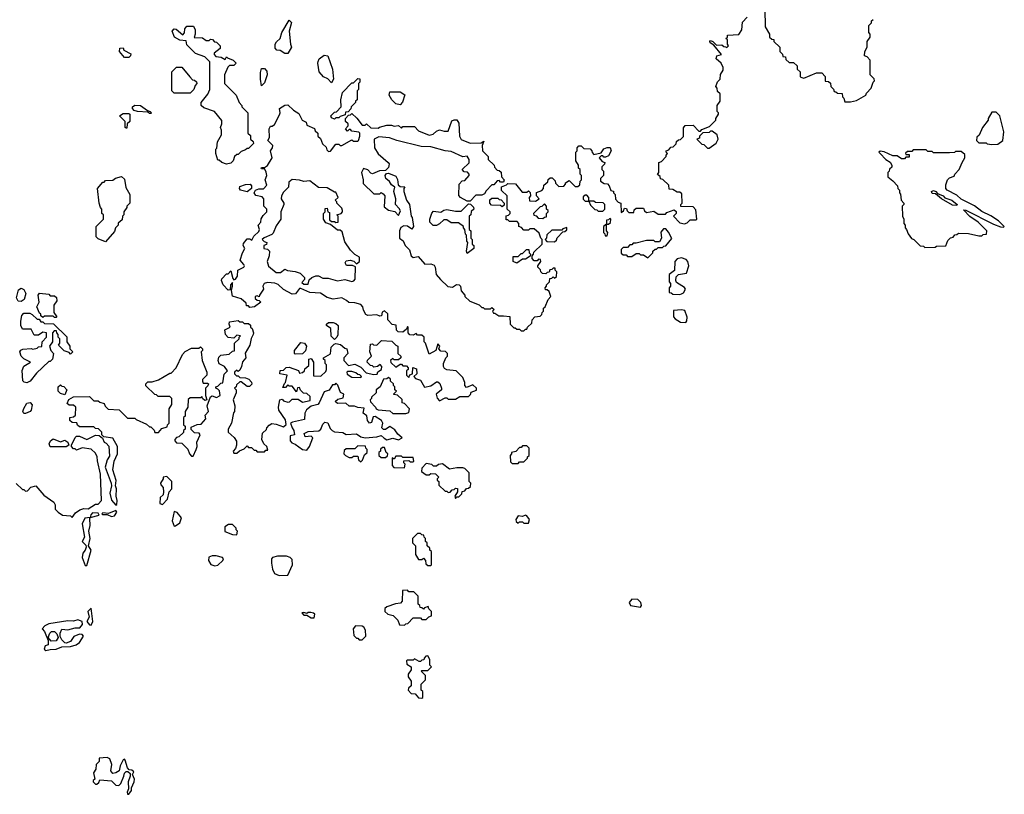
# Model space of a CAD drawing. Extents: x 2386423 to 2568864, y 578392 to 761999.
# Tile 417 of 454: x 2492456 to 2499210, y 730590 to 735904. Entities that reach past the tile are written whole.
import ezdxf

# ---------------------------------------------------------------- set-up
doc = ezdxf.new("R2010")
doc.units = 0

msp = doc.modelspace()

# ---------------------------------------------------------------- linework, layer by layer
at = {"layer": '0CON05XD'}
for points in [[(2497567.5, 735975), (2497570, 735855), (2497600, 735805), (2497600, 735785), (2497615, 735770), (2497628.3, 735768.3), (2497630, 735755), (2497670, 735715), (2497670, 735685), (2497688.3, 735668.3), (2497691.7, 735651.7), (2497708.3, 735648.3), (2497711.7, 735631.7), (2497735, 735610), (2497765, 735610), (2497788.3, 735588.3), (2497790, 735565), (2497810, 735545), (2497810, 735515), (2497815, 735510), (2497835, 735502.5), (2497920.7, 735539.3), (2497958.3, 735538.3), (2497980, 735515), (2497981.7, 735481.7), (2498005, 735480), (2498018.3, 735468.3), (2498020, 735445), (2498038.3, 735428.3), (2498041.7, 735411.7), (2498055, 735410), (2498065, 735400), (2498098.3, 735398.3), (2498100, 735375), (2498110, 735365), (2498115, 735340), (2498155, 735340), (2498195, 735350), (2498260, 735385), (2498265, 735400), (2498297, 735433), (2498310, 735475), (2498320, 735485), (2498318.3, 735498.3), (2498290, 735525), (2498290, 735625), (2498268.3, 735648.3), (2498250, 735655), (2498252.5, 735685), (2498270, 735715), (2498270, 735755), (2498290, 735785), (2498290, 735805), (2498280, 735815), (2498280, 735865), (2498298.3, 735881.7), (2498300, 735895), (2498310, 735905)], [(2494295, 735672.5), (2494275, 735672.5), (2494241.7, 735691.7), (2494220, 735695), (2494208.3, 735708.3), (2494207.5, 735735), (2494217, 735753), (2494242.5, 735775), (2494253.3, 735815), (2494305, 735900), (2494320, 735885), (2494303.3, 735825), (2494312.5, 735735), (2494320, 735715), (2494295, 735672.5)], [(2496461.7, 734961.7), (2496455, 734970), (2496445, 734970), (2496430, 734955), (2496451.7, 734931.7), (2496470, 734925), (2496468.3, 734911.7), (2496450, 734895), (2496450, 734875), (2496460, 734865), (2496460, 734835), (2496440, 734815), (2496440, 734795), (2496465, 734780), (2496488.3, 734778.3), (2496500, 734765), (2496511.7, 734731.7), (2496528.3, 734728.3), (2496530, 734715), (2496540, 734705), (2496541.7, 734671.7), (2496561.7, 734651.7), (2496580, 734645), (2496581.7, 734581.7), (2496598.3, 734591.7), (2496605, 734610), (2496618.3, 734608.3), (2496621.7, 734591.7), (2496635, 734580), (2496668.3, 734581.7), (2496671.7, 734598.3), (2496685, 734610), (2496735, 734610), (2496741.7, 734591.7), (2496755, 734580), (2496805, 734590), (2496835, 734570), (2496885, 734570), (2496895, 734580), (2496945, 734600), (2496958.3, 734588.3), (2496960, 734575), (2496940, 734555), (2496985, 734510), (2497015, 734502.5), (2497035, 734510), (2497055, 734530), (2497095, 734530), (2497100, 734535), (2497095, 734600), (2497075, 734620), (2496991.7, 734621.7), (2496990, 734635), (2497000, 734645), (2496998.3, 734708.3), (2496985, 734720), (2496965, 734720), (2496935, 734740), (2496911.7, 734741.7), (2496908.3, 734768.3), (2496868.3, 734808.3), (2496851.7, 734811.7), (2496848.3, 734828.3), (2496831.7, 734841.7), (2496840, 734855), (2496840, 734925), (2496858.3, 734931.7), (2496890, 734965), (2496890, 734975), (2496900, 734985), (2496890, 734995), (2496890, 735005), (2496908.3, 735011.7), (2496921.7, 735028.3), (2496938.3, 735031.7), (2496958.3, 735051.7), (2496961.7, 735068.3), (2496975, 735080), (2496988.3, 735081.7), (2497008.3, 735101.7), (2497008.3, 735161.7), (2497021.7, 735178.3), (2497075, 735180), (2497115, 735140), (2497125, 735140), (2497135, 735150), (2497188.3, 735171.7), (2497230, 735215), (2497230, 735225), (2497250, 735255), (2497250, 735265), (2497240, 735275), (2497240, 735315), (2497260, 735345), (2497260, 735395), (2497241.7, 735411.7), (2497240, 735435), (2497230, 735445), (2497241.7, 735478.3), (2497260, 735495), (2497263, 735527), (2497281.7, 735558.3), (2497282.5, 735575), (2497267.5, 735605), (2497233.8, 735635), (2497237.5, 735655), (2497270, 735665), (2497218.3, 735728.3), (2497192.5, 735745), (2497190, 735755), (2497195, 735760), (2497210, 735755), (2497235, 735730), (2497271.7, 735731.7), (2497285, 735720), (2497298.3, 735718.3), (2497307, 735713), (2497317.5, 735725), (2497310, 735735), (2497310, 735765), (2497300, 735775), (2497310, 735785), (2497311.7, 735798.3), (2497388.3, 735801.7), (2497410, 735835), (2497413, 735887), (2497445, 735920)], [(2493875, 734912.5), (2493843, 734923), (2493825, 734940), (2493815, 734940), (2493800, 734985), (2493800, 735015), (2493807, 735023), (2493813, 735067), (2493840, 735115), (2493840, 735145), (2493832.5, 735165), (2493841.7, 735188.3), (2493841.7, 735211.7), (2493793, 735273), (2493718.3, 735298.3), (2493700, 735315), (2493700, 735335), (2493747, 735393), (2493760, 735425), (2493760, 735615), (2493725, 735650), (2493661.7, 735671.7), (2493601.7, 735731.7), (2493598.3, 735758.3), (2493553, 735763), (2493517.5, 735785), (2493502.5, 735825), (2493515, 735840), (2493528.3, 735838.3), (2493575, 735800), (2493586.4, 735813.6), (2493588.3, 735841.7), (2493601.7, 735858.3), (2493648.3, 735858.3), (2493660, 735835), (2493660, 735805), (2493651.7, 735781.7), (2493709.3, 735779.3), (2493735, 735760), (2493755, 735760), (2493765, 735770), (2493778.3, 735768.3), (2493791.7, 735751.7), (2493805, 735750), (2493830, 735725), (2493830, 735705), (2493790, 735675), (2493790, 735665), (2493801.7, 735651.7), (2493837, 735647), (2493865, 735630), (2493875, 735650), (2493881.7, 735641.7), (2493920, 735625), (2493940, 735605), (2493925, 735590), (2493895, 735590), (2493883, 735577), (2493860, 735525), (2493860, 735465), (2493940, 735385), (2493960, 735335), (2493980, 735315), (2493980, 735305), (2494020, 735265), (2494020, 735125), (2494038.3, 735108.3), (2494040, 735085), (2494058.3, 735068.3), (2494060, 735055), (2494025, 735020), (2494015, 735020), (2494005, 735010), (2493975, 735000), (2493955, 734980), (2493945, 734980), (2493930, 734965), (2493920, 734935), (2493905, 734920), (2493875, 734912.5)], [(2493173.6, 735643.6), (2493140, 735685), (2493141.7, 735708.3), (2493165, 735710), (2493170, 735695), (2493218.8, 735668.8), (2493216.7, 735655), (2493205, 735643.8), (2493173.6, 735643.6)], [(2494595, 735470), (2494568.3, 735498.3), (2494540.7, 735510.7), (2494510, 735545), (2494500, 735605), (2494503, 735617), (2494510, 735635), (2494545, 735660), (2494570, 735655), (2494602.5, 735565), (2494607.5, 735495), (2494595, 735470)], [(2493625, 735400), (2493515, 735400), (2493500, 735415), (2493500, 735545), (2493531.7, 735578.3), (2493568.3, 735578.3), (2493621.7, 735511.7), (2493641.7, 735491.7), (2493655, 735490), (2493668.3, 735478.3), (2493670, 735465), (2493658.3, 735451.7), (2493650, 735425), (2493625, 735400)], [(2494115, 735450), (2494107.5, 735495), (2494108.3, 735541.7), (2494115, 735570), (2494135, 735570), (2494151.7, 735551.7), (2494152.5, 735525), (2494135, 735470), (2494115, 735450)], [(2494615, 735222.5), (2494595, 735230), (2494590, 735245), (2494615, 735270), (2494628.3, 735271.7), (2494660, 735305), (2494657.5, 735355), (2494670, 735405), (2494735, 735470), (2494745, 735470), (2494775, 735500), (2494788.3, 735498.3), (2494790, 735475), (2494780, 735465), (2494780, 735425), (2494770, 735415), (2494770, 735355), (2494760, 735345), (2494760, 735335), (2494730, 735305), (2494728.3, 735291.7), (2494708.3, 735271.7), (2494691.7, 735268.3), (2494688.3, 735251.7), (2494655, 735240), (2494645, 735230), (2494625, 735230), (2494615, 735222.5)], [(2495065, 735320), (2495035, 735327.5), (2495007.5, 735355), (2494990, 735385), (2494995, 735410), (2495065, 735410), (2495098.3, 735388.3), (2495081.7, 735338.3), (2495065, 735320)], [(2493355, 735260), (2493345, 735260), (2493335, 735270), (2493263, 735273), (2493241.7, 735281.7), (2493230, 735295), (2493230, 735305), (2493245, 735317.5), (2493285, 735316.2), (2493331.7, 735281.7), (2493350, 735275), (2493360, 735265), (2493355, 735260)], [(2494815, 733910), (2494810, 733935), (2494795, 733950), (2494755, 733962.5), (2494713, 733963), (2494698.3, 733978.3), (2494665, 733996.7), (2494605, 733987.5), (2494565, 733997.5), (2494518, 734028), (2494445, 734033.3), (2494385, 734060), (2494375, 734060), (2494347, 734023), (2494325, 734020), (2494265, 734052.5), (2494228.3, 734088.3), (2494205, 734096.7), (2494155, 734100), (2494132.5, 734095), (2494122.5, 734075), (2494127.5, 734055), (2494100, 734015), (2494098.3, 734001.7), (2494085, 734010), (2494070, 734005), (2494071.7, 733991.7), (2494085, 733980), (2494098.3, 733978.3), (2494110, 733965), (2494067, 733933), (2494035, 733930), (2494025, 733940), (2494011.7, 733941.7), (2494008.3, 733958.3), (2493975, 733990), (2493915, 734007.5), (2493907.5, 734045), (2493916, 734075), (2493915, 734100), (2493902.5, 734085), (2493898.3, 734051.7), (2493885, 734047.5), (2493852.5, 734085), (2493840, 734115), (2493843, 734127), (2493875, 734160), (2493885, 734160), (2493905, 734180), (2493917.5, 734127.5), (2493925, 734120), (2493935, 734123.3), (2493950, 734145), (2493952.5, 734185), (2493993, 734207), (2493997.5, 734215), (2493993.3, 734225), (2493968.8, 734255), (2493983.3, 734305), (2494000, 734335), (2493987.5, 734355), (2493991.2, 734368.8), (2494015, 734400), (2494035, 734400), (2494048.3, 734391.7), (2494061.7, 734418.3), (2494095, 734450), (2494100, 734465), (2494092.5, 734495), (2494110, 734515), (2494113, 734537), (2494125, 734560), (2494150, 734585), (2494150, 734605), (2494130, 734625), (2494130, 734675), (2494118.8, 734688.8), (2494075, 734696.7), (2494064, 734715), (2494072.5, 734735), (2494095, 734742.5), (2494127, 734743), (2494151.7, 734768.3), (2494140, 734805), (2494150, 734835), (2494147, 734857), (2494138.3, 734878.3), (2494115, 734880), (2494112.5, 734885), (2494115, 734890), (2494135, 734890), (2494156.4, 734903.6), (2494186.7, 734955), (2494177, 735003), (2494190, 735025), (2494191.7, 735041.7), (2494157.5, 735075), (2494170, 735095), (2494166.7, 735155), (2494175, 735172.5), (2494187, 735173), (2494202.5, 735185), (2494238.3, 735251.7), (2494243.3, 735265), (2494237.5, 735295), (2494275, 735317.5), (2494295, 735320), (2494335, 735282.5), (2494370, 735260), (2494392.5, 735215), (2494420, 735200), (2494425, 735180), (2494478.3, 735158.3), (2494481.7, 735141.7), (2494500, 735125), (2494500, 735105), (2494518.3, 735088.3), (2494531.7, 735051.7), (2494558.3, 735028.3), (2494561.7, 735011.7), (2494575, 735000), (2494588.3, 735001.7), (2494625, 735050), (2494645, 735050), (2494655, 735040), (2494665, 735040), (2494735, 735080), (2494745, 735070), (2494775, 735070), (2494780, 735075), (2494790, 735105), (2494790, 735125), (2494783, 735133), (2494735, 735140), (2494725, 735150), (2494715, 735150), (2494705, 735140), (2494690, 735155), (2494710, 735175), (2494708.3, 735188.3), (2494690, 735205), (2494690, 735225), (2494711.7, 735248.3), (2494725, 735250), (2494735, 735260), (2494769.3, 735229.3), (2494805, 735180), (2494825, 735180), (2494835, 735190), (2494865, 735162.5), (2494915, 735160), (2494923, 735167), (2494975, 735180), (2495005, 735180), (2495025, 735172.5), (2495055, 735177.5), (2495075, 735160), (2495085, 735170), (2495165, 735170), (2495191.7, 735141.7), (2495265, 735112.5), (2495291.7, 735118.3), (2495315, 735140), (2495335, 735147.5), (2495368.3, 735138.3), (2495395, 735140), (2495420.7, 735209.3), (2495435, 735217.5), (2495455, 735217.5), (2495467.5, 735195), (2495472.5, 735105), (2495485, 735082.5), (2495545, 735056.7), (2495621.7, 735058.3), (2495640, 735070), (2495628.3, 735041.7), (2495630, 735005), (2495670, 734965), (2495670, 734945), (2495710, 734905), (2495711.7, 734891.7), (2495731.7, 734871.7), (2495745, 734870), (2495758.3, 734858.3), (2495760, 734825), (2495780, 734805), (2495775, 734790), (2495755, 734790), (2495745, 734800), (2495731.7, 734798.3), (2495708.3, 734771.7), (2495695, 734770), (2495655, 734730), (2495645, 734710), (2495625, 734700), (2495585, 734700), (2495545, 734660), (2495525, 734660), (2495480, 734685), (2495468.3, 734698.3), (2495470, 734775), (2495491.7, 734798.3), (2495508.3, 734801.7), (2495540, 734835), (2495540, 734845), (2495528.3, 734858.3), (2495505, 734860), (2495490, 734875), (2495538.8, 734921.2), (2495540, 734945), (2495525, 734967.5), (2495495, 734963.3), (2495415, 734999.2), (2495375, 735003.1), (2495275, 735030.8), (2495210, 735035), (2495042.5, 735075), (2494993.1, 735093.1), (2494919.3, 735100.7), (2494887.5, 735085), (2494890, 735025), (2494914.4, 734984.4), (2494982.5, 734925), (2494990, 734915), (2494988.3, 734901.7), (2494985, 734890), (2494965, 734870), (2494923.6, 734866.4), (2494875, 734847.5), (2494865, 734850), (2494843.6, 734873.6), (2494815, 734882.5), (2494800, 734855), (2494812.5, 734805), (2494810.7, 734780.7), (2494885, 734710), (2494925, 734710), (2494935, 734717.5), (2494948.3, 734708.3), (2494960, 734695), (2494955, 734620), (2494986.4, 734596.4), (2495028.3, 734588.3), (2495055, 734560), (2495067, 734593), (2495059.3, 734609.3), (2495033.3, 734635), (2495036.7, 734675), (2495022.5, 734725), (2495030, 734755), (2495005, 734770), (2494993, 734793), (2494967.5, 734815), (2494962.5, 734835), (2494971.7, 734848.3), (2494985, 734850), (2495035, 734830), (2495047, 734807), (2495051.7, 734771.7), (2495065, 734760), (2495098.3, 734758.3), (2495090, 734745), (2495090, 734725), (2495110, 734665), (2495130, 734635), (2495140, 734555), (2495147, 734547), (2495157.5, 734485), (2495145, 734467.5), (2495115, 734487.5), (2495090.7, 734489.3), (2495070.7, 734479.3), (2495060, 734455), (2495060, 734405), (2495086.4, 734386.4), (2495100, 734355), (2495130, 734325), (2495140, 734285), (2495155, 734272.5), (2495188.3, 734278.3), (2495235, 734227.5), (2495275, 734230), (2495299.3, 734219.3), (2495306.4, 734206.4), (2495312.5, 734155), (2495341.7, 734121.7), (2495393, 734073), (2495425, 734070), (2495453, 734087), (2495470, 734085), (2495480, 734075), (2495483, 734043), (2495510, 734015), (2495510, 734005), (2495543, 733973), (2495608.3, 733948.3), (2495625, 733930), (2495635, 733930), (2495645, 733920), (2495685, 733920), (2495695, 733930), (2495710, 733915), (2495700, 733905), (2495705, 733890), (2495715, 733890), (2495743, 733873), (2495775, 733872.5), (2495818.3, 733868.3), (2495820, 733815), (2495845, 733790), (2495855, 733790), (2495865, 733780), (2495885, 733780), (2495895, 733770), (2495915, 733770), (2495925, 733780), (2495935, 733780), (2495940, 733795), (2495968.3, 733821.7), (2495970, 733845), (2495990, 733865), (2496025, 733870), (2496038.3, 733881.7), (2496040, 733895), (2496050, 733905), (2496050, 733925), (2496060, 733935), (2496080, 733985), (2496100, 734005), (2496088.3, 734038.3), (2496075, 734050), (2496061.7, 734051.7), (2496060, 734065), (2496070, 734075), (2496070, 734085), (2496090, 734105), (2496091.7, 734128.3), (2496105, 734130), (2496115, 734140), (2496125, 734130), (2496138.3, 734141.7), (2496140, 734175), (2496130, 734185), (2496128.3, 734198.3), (2496115, 734200), (2496105, 734190), (2496091.7, 734188.3), (2496088.3, 734171.7), (2496075, 734170), (2496065, 734160), (2496041.7, 734161.7), (2496030, 734175), (2496028.3, 734188.3), (2496010, 734205), (2496010, 734215), (2496030, 734245), (2496028.3, 734258.3), (2496015, 734260), (2496005, 734250), (2495985, 734250), (2495970, 734265), (2495970, 734285), (2495980, 734295), (2495981.7, 734308.3), (2496040, 734365), (2496040, 734395), (2496030, 734405), (2496018.3, 734438.3), (2495985, 734470), (2495955, 734470), (2495945, 734460), (2495915, 734460), (2495898.3, 734478.3), (2495880, 734485), (2495880, 734505), (2495868.3, 734518.3), (2495815, 734520), (2495805, 734530), (2495791.7, 734531.7), (2495791.7, 734558.3), (2495808.3, 734561.7), (2495820, 734575), (2495820, 734585), (2495800, 734605), (2495800, 734695), (2495761.7, 734731.7), (2495761.7, 734758.3), (2495795, 734770), (2495805, 734780), (2495857, 734777), (2495901.7, 734721.7), (2495935, 734720), (2495945, 734730), (2495958.3, 734718.3), (2495960, 734695), (2495950, 734685), (2495951.7, 734661.7), (2495995, 734660), (2496020, 734675), (2496000, 734695), (2496001.7, 734718.3), (2496038.3, 734731.7), (2496050, 734745), (2496051.7, 734768.3), (2496078.3, 734791.7), (2496081.7, 734808.3), (2496095, 734820), (2496108.3, 734818.3), (2496128.3, 734798.3), (2496131.7, 734781.7), (2496155, 734760), (2496188.3, 734761.7), (2496200, 734775), (2496200, 734785), (2496225, 734800), (2496265, 734760), (2496285, 734760), (2496298.3, 734771.7), (2496300, 734795), (2496310, 734805), (2496310, 734835), (2496300, 734845), (2496300, 734875), (2496290, 734885), (2496290, 734905), (2496270, 734935), (2496270, 734995), (2496280, 735005), (2496280, 735025), (2496291.7, 735038.3), (2496308.3, 735038.3), (2496325, 735020), (2496368.3, 735018.3), (2496380, 735005), (2496381.7, 734991.7), (2496395, 734980), (2496445, 734990), (2496463, 735017), (2496485, 735027.5), (2496507, 735027), (2496512.5, 735005), (2496495, 734970), (2496475, 734960), (2496461.7, 734961.7)], [(2493190, 735160), (2493185, 735160), (2493180, 735165), (2493180, 735205), (2493140, 735245), (2493165, 735260), (2493205, 735260), (2493210, 735255), (2493210, 735205), (2493191.7, 735188.3), (2493190, 735160)], [(2499125, 735047.5), (2499165, 735050), (2499200, 735075), (2499207.5, 735135), (2499180, 735245), (2499155, 735270), (2499125, 735270), (2499100, 735225), (2499100, 735215), (2499060, 735165), (2499038.3, 735111.7), (2499021.7, 735098.3), (2499020, 735075), (2499035, 735060), (2499085, 735060), (2499093, 735053), (2499125, 735047.5)], [(2497185, 735022.5), (2497233, 735057), (2497247.5, 735085), (2497240, 735115), (2497205, 735140), (2497195, 735140), (2497185, 735130), (2497141.7, 735128.3), (2497120, 735105), (2497118.3, 735091.7), (2497100, 735085), (2497135, 735050), (2497148.3, 735048.3), (2497173, 735023), (2497185, 735022.5)], [(2498665, 734340), (2498735, 734342.5), (2498745, 734350), (2498808.3, 734351.7), (2498821.7, 734388.3), (2498841.7, 734408.3), (2498858.3, 734411.7), (2498871.7, 734428.3), (2498885, 734430), (2498895, 734440), (2498965, 734437.5), (2499035, 734420), (2499055, 734420), (2499065, 734430), (2499088.3, 734431.7), (2499090, 734455), (2499030, 734515), (2498973.6, 734553.6), (2498930, 734600), (2498945, 734597.5), (2499135, 734500), (2499185, 734483.3), (2499205, 734480), (2499210, 734485), (2499170, 734525), (2499118.3, 734558.3), (2499055, 734587.5), (2499005, 734626.7), (2498915, 734673.3), (2498885, 734700), (2498817.5, 734735), (2498810, 734745), (2498808.3, 734771.7), (2498820, 734805), (2498835, 734820), (2498865, 734830), (2498870, 734845), (2498900, 734875), (2498920, 734925), (2498940, 734955), (2498938.3, 734978.3), (2498915, 735000), (2498875, 735000), (2498867.5, 734992.5), (2498835, 734990), (2498725, 734990), (2498715, 735000), (2498685, 735000), (2498675, 735010), (2498585, 735010), (2498575, 735000), (2498545, 735000), (2498531.7, 734988.3), (2498535, 734980), (2498558.3, 734978.3), (2498558.3, 734961.7), (2498535, 734960), (2498525, 734950), (2498505, 734950), (2498475, 734970), (2498445, 734970), (2498385, 734997.5), (2498358.3, 735001.7), (2498350, 734995), (2498357.5, 734985), (2498397.5, 734945), (2498425.9, 734925.9), (2498437.5, 734905), (2498438.3, 734891.7), (2498421.7, 734878.3), (2498420, 734865), (2498410, 734855), (2498410, 734825), (2498445, 734797.5), (2498477.5, 734765), (2498480, 734745), (2498490, 734735), (2498490, 734715), (2498497.5, 734707.5), (2498502.5, 734665), (2498520, 734645), (2498520, 734635), (2498510, 734625), (2498512.5, 734555), (2498520, 734535), (2498520, 734505), (2498530, 734495), (2498530, 734475), (2498540, 734465), (2498550, 734435), (2498573.6, 734403.6), (2498590, 734395), (2498633, 734353), (2498655, 734350), (2498665, 734340)], [(2493045, 734380), (2492995, 734400), (2492980, 734415), (2492980, 734485), (2493030, 734535), (2493030, 734565), (2493020, 734575), (2493020, 734605), (2493010, 734615), (2493000, 734645), (2492990, 734745), (2493025, 734790), (2493035, 734790), (2493045, 734800), (2493095, 734802.5), (2493113, 734817), (2493155, 734827.5), (2493175, 734810), (2493183, 734753), (2493210, 734705), (2493210, 734645), (2493190, 734625), (2493190, 734615), (2493170, 734585), (2493170, 734565), (2493160, 734555), (2493158.3, 734531.7), (2493131.7, 734508.3), (2493130, 734495), (2493113, 734477), (2493105, 734450), (2493045, 734380)], [(2494015, 734723.8), (2493970, 734735), (2493962.5, 734745), (2493965, 734760), (2494005, 734773.3), (2494036.1, 734776.1), (2494046.2, 734765), (2494046.7, 734745), (2494015, 734723.8)], [(2494435, 734090), (2494441.7, 734118.3), (2494460, 734135), (2494487, 734147), (2494505, 734147.5), (2494535, 734130), (2494571.7, 734131.7), (2494635, 734113.3), (2494685, 734122.5), (2494735, 734107.5), (2494748.3, 734111.7), (2494757, 734123), (2494758.3, 734208.3), (2494737.5, 734217.5), (2494698.3, 734218.3), (2494687.5, 734235), (2494695, 734250), (2494723, 734253), (2494747, 734247), (2494765, 734230), (2494787.5, 734245), (2494787.5, 734275), (2494755, 734292.5), (2494725, 734322.5), (2494685, 734380), (2494668.3, 734448.3), (2494655, 734460), (2494635, 734460), (2494588.3, 734498.3), (2494555, 734510), (2494540, 734535), (2494540, 734575), (2494550, 734585), (2494551.7, 734608.3), (2494565, 734610), (2494570, 734585), (2494580, 734580), (2494581.7, 734531.7), (2494595, 734520), (2494615, 734520), (2494625, 734512.5), (2494640, 734515), (2494640, 734555), (2494630, 734565), (2494660, 734575), (2494670, 734585), (2494670, 734595), (2494665, 734610), (2494630, 734645), (2494630, 734655), (2494620, 734665), (2494640, 734685), (2494625, 734720), (2494615, 734720), (2494565, 734750), (2494505, 734752.5), (2494445, 734797.5), (2494405, 734793.3), (2494375, 734803.3), (2494325, 734807.5), (2494301.7, 734788.3), (2494300, 734755), (2494265, 734720), (2494252.5, 734695), (2494250, 734675), (2494267.5, 734645), (2494267.5, 734635), (2494247.5, 734585), (2494246.7, 734535), (2494215, 734490), (2494195, 734440), (2494185, 734430), (2494131.7, 734408.3), (2494120, 734395), (2494131.7, 734381.7), (2494150, 734375), (2494148.3, 734361.7), (2494130, 734355), (2494130, 734335), (2494155, 734330), (2494170, 734315), (2494167.5, 734285), (2494153.3, 734245), (2494162.7, 734212.7), (2494215, 734170), (2494245, 734170), (2494275, 734192.5), (2494293.3, 734183.3), (2494346.4, 734176.4), (2494380, 734165), (2494410, 734135), (2494408.3, 734121.7), (2494391.7, 734101.7), (2494405, 734090), (2494435, 734090)], [(2496455, 734590), (2496470, 734605), (2496470, 734635), (2496458.3, 734648.3), (2496405, 734650), (2496395, 734660), (2496360, 734660), (2496360, 734685), (2496345, 734700), (2496335, 734700), (2496321.7, 734688.3), (2496321.7, 734671.7), (2496335, 734660), (2496360, 734660), (2496371.7, 734631.7), (2496401.7, 734601.7), (2496415, 734600), (2496425, 734590), (2496455, 734590)], [(2498885, 734630), (2498855, 734632.5), (2498780, 734675), (2498738.3, 734708.3), (2498715, 734712.5), (2498710, 734725), (2498725, 734732.5), (2498740, 734725), (2498751.7, 734711.7), (2498790, 734695), (2498801.7, 734681.7), (2498850, 734665), (2498886.4, 734636.4), (2498885, 734630)], [(2495525, 734300), (2495520, 734315), (2495530, 734375), (2495522.5, 734385), (2495520, 734425), (2495513, 734433), (2495510, 734465), (2495500, 734475), (2495500, 734485), (2495465, 734510), (2495415, 734510), (2495385, 734530), (2495365, 734530), (2495335, 734502.5), (2495315, 734492.5), (2495293, 734493), (2495270, 734515), (2495270, 734535), (2495283, 734577), (2495295, 734590), (2495345, 734582.5), (2495365, 734597.5), (2495385, 734602.5), (2495445, 734590), (2495485, 734590), (2495535, 734640), (2495548.3, 734638.3), (2495568.3, 734618.3), (2495570, 734605), (2495551.7, 734588.3), (2495550, 734565), (2495540, 734555), (2495540, 734465), (2495550, 734455), (2495550, 734405), (2495560, 734395), (2495560, 734365), (2495570, 734355), (2495570, 734335), (2495525, 734300)], [(2495765, 734620), (2495755, 734630), (2495691.7, 734631.7), (2495680, 734645), (2495681.7, 734668.3), (2495695, 734680), (2495735, 734680), (2495745, 734670), (2495758.3, 734668.3), (2495780, 734645), (2495778.3, 734631.7), (2495765, 734620)], [(2496045, 734540), (2496055, 734550), (2496068.3, 734551.7), (2496070, 734575), (2496080, 734585), (2496080, 734595), (2496070, 734605), (2496070, 734625), (2496055, 734640), (2496038.3, 734621.7), (2496025, 734620), (2495980, 734575), (2495981.7, 734561.7), (2495998.3, 734558.3), (2496011.7, 734541.7), (2496045, 734540)], [(2496485, 734420), (2496490, 734445), (2496480, 734455), (2496480, 734500), (2496495, 734500), (2496508.3, 734511.7), (2496510, 734535), (2496505, 734540), (2496495, 734530), (2496481.7, 734528.3), (2496480, 734500), (2496460, 734485), (2496460, 734445), (2496470, 734435), (2496471.7, 734421.7), (2496485, 734420)], [(2496125, 734380), (2496138.3, 734391.7), (2496141.7, 734408.3), (2496181.7, 734448.3), (2496195, 734450), (2496208.3, 734461.7), (2496208.3, 734478.3), (2496181.7, 734468.3), (2496175, 734460), (2496105, 734460), (2496071.7, 734428.3), (2496070, 734405), (2496060, 734395), (2496071.7, 734381.7), (2496125, 734380)], [(2496765, 734270), (2496800, 734305), (2496800, 734315), (2496815, 734330), (2496825, 734330), (2496835, 734340), (2496865, 734340), (2496875, 734350), (2496888.3, 734351.7), (2496928.3, 734401.7), (2496907, 734447), (2496888.3, 734468.3), (2496871.7, 734468.3), (2496853, 734447), (2496857.5, 734405), (2496845, 734380), (2496815, 734380), (2496805, 734390), (2496755, 734390), (2496685, 734370), (2496665, 734370), (2496655, 734360), (2496641.7, 734358.3), (2496625, 734340), (2496595, 734340), (2496581.7, 734328.3), (2496581.7, 734301.7), (2496595, 734290), (2496615, 734290), (2496625, 734280), (2496655, 734280), (2496685, 734300), (2496705, 734300), (2496715, 734290), (2496735, 734290), (2496765, 734270)], [(2495865, 734232.5), (2495840, 734245), (2495841.7, 734278.3), (2495875, 734280), (2495895, 734300), (2495905, 734300), (2495931.7, 734328.3), (2495948.3, 734328.3), (2495950, 734305), (2495960, 734295), (2495958.3, 734281.7), (2495925, 734260), (2495905, 734260), (2495865, 734232.5)], [(2496985, 734017.5), (2496995, 734022.5), (2497009.3, 734030.7), (2497022.5, 734055), (2497016.1, 734066.1), (2496960.8, 734100.8), (2496956.2, 734115), (2496960, 734140), (2496973.9, 734156.1), (2497030, 734165), (2497046.2, 734215), (2497039.2, 734245), (2497028.3, 734258.3), (2496995, 734270), (2496966.2, 734263.8), (2496950, 734245), (2496947, 734183), (2496910, 734155), (2496910, 734105), (2496920, 734095), (2496920, 734075), (2496910, 734065), (2496911.7, 734031.7), (2496925, 734030), (2496935, 734020), (2496985, 734017.5)], [(2492465, 733971.2), (2492445, 733972.5), (2492432.5, 733995), (2492448.3, 734051.7), (2492465, 734062.5), (2492483, 734053), (2492496.7, 734025), (2492486.2, 733985), (2492465, 733971.2)], [(2492705, 733860), (2492695, 733860), (2492685, 733870), (2492625, 733870), (2492615, 733860), (2492601.7, 733871.7), (2492600, 733885), (2492591.7, 733891.7), (2492572.5, 733935), (2492590, 733965), (2492582.5, 734015), (2492591.7, 734028.3), (2492655, 734020), (2492665, 734010), (2492695, 734010), (2492708.3, 733998.3), (2492710, 733975), (2492690, 733945), (2492690, 733895), (2492710, 733865), (2492705, 733860)], [(2492505, 733412.5), (2492486.1, 733416.1), (2492476.1, 733426.1), (2492471.7, 733498.3), (2492483.6, 733526.4), (2492530, 733555), (2492485, 733577.5), (2492466.4, 733596.4), (2492457.5, 733625), (2492463.6, 733636.4), (2492476.7, 733643.3), (2492535, 733647.5), (2492545, 733642.5), (2492575, 733650), (2492585, 733660), (2492608.3, 733661.7), (2492610, 733695), (2492640, 733725), (2492640, 733755), (2492615, 733760), (2492585, 733740), (2492555, 733740), (2492535, 733780), (2492475, 733780), (2492462.5, 733805), (2492462.5, 733835), (2492470, 733875), (2492485, 733890), (2492525, 733890), (2492541.7, 733881.7), (2492575, 733850), (2492588.3, 733848.3), (2492601.7, 733831.7), (2492615, 733830), (2492625, 733820), (2492688.3, 733818.3), (2492778.3, 733728.3), (2492780, 733695), (2492800, 733665), (2492800, 733645), (2492820, 733625), (2492805, 733610), (2492795, 733620), (2492761.7, 733631.7), (2492721.7, 733671.7), (2492730, 733685), (2492730, 733715), (2492720, 733725), (2492720, 733745), (2492710, 733755), (2492708.3, 733768.3), (2492691.7, 733768.3), (2492680, 733755), (2492680, 733695), (2492660, 733665), (2492670, 733635), (2492687.5, 733615), (2492680, 733575), (2492665, 733560), (2492655, 733560), (2492570.7, 733479.3), (2492526.4, 733423.6), (2492505, 733412.5)], [(2492815, 732490), (2492839.5, 732520.5), (2492868.6, 732541.4), (2492895, 732550), (2492925, 732547.5), (2492975, 732580), (2492995, 732580), (2493016.7, 732605), (2493010, 732785), (2492988.3, 732878.3), (2492987.5, 732905), (2492975, 732930), (2492945, 732957.5), (2492885, 732966.7), (2492845, 732950), (2492835, 732960), (2492825, 732960), (2492810, 732975), (2492810, 732985), (2492835, 733037.5), (2492845, 733047.5), (2492865, 733047.5), (2492915, 733023.3), (2492975, 733053.3), (2493001.7, 733051.7), (2493023, 733033), (2493035, 733006.7), (2493049.5, 732999.5), (2493067.1, 732977.1), (2493071.2, 732908.8), (2493056.7, 732885), (2493042.5, 732835), (2493083.1, 732725), (2493086, 732705), (2493074, 732655), (2493085, 732607.5), (2493115, 732572.5), (2493122.5, 732577.5), (2493123.8, 732605), (2493116.7, 732635), (2493118.8, 732685), (2493113.8, 732705), (2493118.3, 732741.7), (2493093.8, 732815), (2493103.8, 732875), (2493126.7, 732925), (2493126.4, 732976.4), (2493095, 733032.5), (2493031.7, 733041.7), (2493020, 733055), (2493020, 733075), (2492997, 733097), (2492975, 733100), (2492965, 733110), (2492865, 733110), (2492851.7, 733121.7), (2492848.3, 733138.3), (2492815, 733140), (2492800, 733155), (2492800, 733175), (2492825, 733180), (2492838.3, 733191.7), (2492840, 733245), (2492825, 733260), (2492795, 733260), (2492781.7, 733271.7), (2492791.7, 733298.3), (2492825, 733317.5), (2492935, 733320), (2492965, 733290), (2492995, 733290), (2493005, 733280), (2493035, 733270), (2493041.7, 733251.7), (2493061.7, 733231.7), (2493137, 733227), (2493195, 733170), (2493245, 733170), (2493255, 733160), (2493325, 733130), (2493345, 733110), (2493355, 733110), (2493378.3, 733088.3), (2493381.7, 733071.7), (2493408.3, 733071.7), (2493431.7, 733098.3), (2493468.3, 733111.7), (2493470, 733125), (2493480, 733135), (2493480, 733235), (2493500, 733265), (2493500, 733305), (2493485, 733320), (2493405, 733320), (2493395, 733330), (2493381.7, 733331.7), (2493321.7, 733391.7), (2493320, 733405), (2493335, 733420), (2493365, 733420), (2493407, 733433), (2493485, 733480), (2493495, 733480), (2493530, 733515), (2493573, 733607), (2493591.7, 733628.3), (2493635, 733650), (2493685, 733650), (2493695, 733660), (2493710, 733645), (2493710, 733635), (2493700, 733625), (2493707.5, 733565), (2493740, 733485), (2493740, 733465), (2493710, 733435), (2493710, 733425), (2493715, 733410), (2493745, 733410), (2493750, 733405), (2493747, 733393), (2493730, 733375), (2493730, 733325), (2493740, 733295), (2493725, 733292.5), (2493710, 733305), (2493705, 733320), (2493695, 733310), (2493625, 733310), (2493611.7, 733298.3), (2493610, 733245), (2493590, 733215), (2493590, 733185), (2493580, 733175), (2493580, 733125), (2493590, 733115), (2493590, 733095), (2493580, 733085), (2493578.3, 733071.7), (2493548.3, 733041.7), (2493531.7, 733038.3), (2493520, 733025), (2493520, 733015), (2493531.7, 733001.7), (2493568.3, 732998.3), (2493608.3, 732958.3), (2493620, 732925), (2493635, 732910), (2493645, 732910), (2493666.7, 732955), (2493672.5, 732975), (2493670, 733005), (2493693.3, 733055), (2493687, 733067), (2493655, 733070), (2493631.7, 733091.7), (2493631.7, 733108.3), (2493653, 733117), (2493673.6, 733126.4), (2493700.7, 733129.3), (2493732.5, 733165), (2493728.3, 733191.7), (2493750, 733215), (2493741.2, 733255), (2493763.6, 733316.4), (2493775, 733322.5), (2493805, 733312.5), (2493830, 733325), (2493827, 733357), (2493815, 733370), (2493800, 733375), (2493800, 733385), (2493815, 733390), (2493835, 733410), (2493848.3, 733411.7), (2493858.3, 733471.7), (2493880, 733495), (2493860, 733525), (2493823.9, 733543.9), (2493818, 733565), (2493822.3, 733587.7), (2493835, 733603.3), (2493891.7, 733608.3), (2493915, 733630), (2493928.3, 733631.7), (2493930, 733685), (2493960, 733715), (2493960, 733725), (2493970, 733735), (2493945, 733740), (2493925, 733720), (2493885, 733722.5), (2493866.7, 733745), (2493863.9, 733776.1), (2493900, 733795), (2493892.5, 733815), (2493895, 733830), (2493955, 733840), (2493965, 733830), (2493985, 733830), (2493995, 733820), (2494025, 733820), (2494038.3, 733808.3), (2494040, 733795), (2494050, 733785), (2494060, 733755), (2494057.5, 733745), (2494043, 733717), (2494035, 733670), (2494003, 733617), (2494007.5, 733585), (2493983, 733557), (2493977.5, 733525), (2493965, 733500), (2493955, 733490), (2493945, 733500), (2493930, 733485), (2493930, 733475), (2493941.7, 733461.7), (2493955, 733460), (2493965, 733450), (2494005, 733447.5), (2494028.3, 733438.3), (2494046.1, 733416.1), (2494047.5, 733402.5), (2494031.7, 733388.3), (2494015, 733387.5), (2493975, 733420), (2493965, 733420), (2493941.7, 733398.3), (2493940, 733385), (2493930, 733375), (2493940, 733365), (2493940, 733345), (2493920, 733295), (2493932.5, 733255), (2493930, 733215), (2493923, 733207), (2493907.5, 733135), (2493886.7, 733095), (2493886.7, 733075), (2493927.7, 733037.7), (2493941.7, 733011.7), (2493943.8, 732985), (2493937, 732963), (2493920, 732945), (2493925, 732930), (2493945, 732930), (2493963, 732947), (2493995, 732960), (2494015, 732980), (2494025, 732970), (2494045, 732970), (2494065, 732950), (2494075, 732950), (2494085, 732940), (2494135, 732940), (2494145, 732950), (2494158.3, 732951.7), (2494150, 732975), (2494130, 732995), (2494117.5, 733025), (2494121.7, 733068.3), (2494148.3, 733091.7), (2494150, 733105), (2494167, 733123), (2494185, 733133.3), (2494215, 733130), (2494265, 733110), (2494282.5, 733127.5), (2494279.5, 733159.5), (2494232.5, 733225), (2494230, 733245), (2494240, 733295), (2494255, 733300), (2494265, 733290), (2494295, 733280), (2494307, 733283), (2494325, 733300), (2494365, 733300), (2494395, 733280), (2494448.3, 733291.7), (2494448.3, 733318.3), (2494425, 733340), (2494401.7, 733341.7), (2494381.7, 733361.7), (2494375, 733380), (2494361.7, 733378.3), (2494355, 733350), (2494325, 733390), (2494305, 733390), (2494295, 733400), (2494278.3, 733381.7), (2494261.7, 733381.7), (2494271.7, 733408.3), (2494280, 733415), (2494290, 733465), (2494240, 733475), (2494243, 733497), (2494265, 733500), (2494283, 733517), (2494305, 733520), (2494368.3, 733498.3), (2494375, 733480), (2494395, 733482.5), (2494410, 733495), (2494411.7, 733508.3), (2494438.3, 733531.7), (2494440, 733575), (2494455, 733580), (2494470, 733555), (2494471.7, 733461.7), (2494521.7, 733458.3), (2494555, 733490), (2494560, 733505), (2494560, 733535), (2494550, 733545), (2494550, 733565), (2494540, 733575), (2494540, 733585), (2494588.3, 733611.7), (2494593, 733657), (2494611.7, 733678.3), (2494625, 733682.5), (2494656.7, 733676.7), (2494685, 733650), (2494700, 733645), (2494707, 733613), (2494680, 733585), (2494680, 733565), (2494711.7, 733531.7), (2494755, 733540), (2494795, 733520), (2494831.7, 733481.7), (2494885, 733470), (2494908.3, 733471.7), (2494911.7, 733488.3), (2494937, 733503), (2494940, 733525), (2494928.3, 733538.3), (2494910, 733525), (2494885, 733520), (2494875, 733530), (2494861.7, 733531.7), (2494840, 733555), (2494841.7, 733568.3), (2494870, 733595), (2494857.5, 733625), (2494861.7, 733678.3), (2494875, 733680), (2494883, 733673), (2494905, 733670), (2494937, 733703), (2495007.5, 733697.5), (2495035, 733670), (2495050, 733665), (2495050, 733615), (2495070, 733595), (2495070, 733585), (2495055, 733570), (2495025, 733570), (2495015, 733580), (2495000, 733565), (2495001.7, 733551.7), (2495035, 733520), (2495065, 733540), (2495075, 733540), (2495085, 733530), (2495108.3, 733528.3), (2495120, 733515), (2495120, 733505), (2495110, 733495), (2495110, 733465), (2495125, 733450), (2495131.7, 733468.3), (2495150, 733475), (2495151.7, 733518.3), (2495178.3, 733508.3), (2495180, 733475), (2495160, 733455), (2495171.7, 733441.7), (2495205, 733430), (2495233, 733383), (2495275, 733392.5), (2495315, 733420), (2495325, 733420), (2495337, 733407), (2495350, 733375), (2495350, 733365), (2495312.5, 733335), (2495318.3, 733308.3), (2495335, 733290), (2495375, 733310), (2495385, 733310), (2495395, 733300), (2495445, 733300), (2495475, 733320), (2495535, 733320), (2495548.3, 733331.7), (2495551.7, 733348.3), (2495588.3, 733361.7), (2495590, 733375), (2495565, 733400), (2495521.7, 733381.7), (2495510, 733395), (2495510, 733415), (2495495, 733450), (2495450, 733495), (2495385, 733502.5), (2495370.7, 733510.7), (2495362.5, 733525), (2495363.3, 733545), (2495380, 733585), (2495390, 733595), (2495390, 733615), (2495377, 733627), (2495345, 733630), (2495330, 733645), (2495337.5, 733665), (2495325, 733680), (2495310, 733635), (2495265, 733610), (2495240, 733685), (2495230, 733695), (2495230, 733725), (2495215, 733740), (2495185, 733740), (2495175, 733750), (2495155, 733740), (2495131.7, 733741.7), (2495120, 733755), (2495120, 733795), (2495115, 733800), (2495108.3, 733781.7), (2495085, 733760), (2495051.7, 733761.7), (2495040, 733775), (2495038.3, 733808.3), (2495011.7, 733811.7), (2494980, 733845), (2494980, 733885), (2494957, 733907), (2494941.7, 733898.3), (2494938.3, 733871.7), (2494925, 733870), (2494905, 733880), (2494843.6, 733873.6), (2494830.7, 733880.7), (2494815, 733910)], [(2497025, 733827.5), (2497033, 733837), (2497033.6, 733863.6), (2497018, 733908), (2496995, 733913.8), (2496941.7, 733908.3), (2496940, 733865), (2496951.7, 733851.7), (2496988.3, 733828.3), (2497025, 733827.5)], [(2494615, 733710), (2494593, 733733), (2494590, 733785), (2494560, 733805), (2494560, 733815), (2494573.6, 733826.4), (2494607, 733827), (2494625, 733820), (2494640, 733805), (2494637, 733743), (2494630, 733725), (2494615, 733710)], [(2494345, 733610), (2494340, 733615), (2494340, 733635), (2494385, 733690), (2494410, 733685), (2494422.5, 733665), (2494417, 733633), (2494395, 733612.5), (2494345, 733610)], [(2494795, 733450), (2494800, 733455), (2494788.3, 733468.3), (2494775, 733470), (2494761.7, 733481.7), (2494735, 733490), (2494705, 733490), (2494700, 733485), (2494701.7, 733471.7), (2494735, 733452.5), (2494795, 733450)], [(2492765, 733330), (2492735, 733340), (2492720, 733355), (2492720, 733385), (2492735, 733400), (2492745, 733390), (2492758.3, 733388.3), (2492780, 733365), (2492765, 733330)], [(2494425, 732950), (2494443.6, 732976.4), (2494467.5, 733035), (2494455, 733047.5), (2494415, 733042.5), (2494407.5, 733065), (2494435, 733078.8), (2494507, 733083), (2494522.5, 733095), (2494535, 733130), (2494548.3, 733141.7), (2494568.3, 733138.3), (2494585, 733100), (2494600, 733085), (2494615, 733077.5), (2494671.7, 733071.7), (2494695, 733057.5), (2494765, 733062.5), (2494795, 733042.5), (2494826.1, 733036.1), (2494905, 733042.5), (2494935, 733052.5), (2494955, 733032.5), (2494975, 733022.5), (2495015, 733032.5), (2495055, 733022.5), (2495080, 733035), (2495050, 733060), (2495029.5, 733089.5), (2494995, 733112.5), (2494965, 733092.5), (2494951.7, 733091.7), (2494940, 733105), (2494947.5, 733135), (2494937.5, 733155), (2494895, 733182.5), (2494881.2, 733178.8), (2494870, 733140), (2494855, 733136.7), (2494841.2, 733155), (2494836.1, 733186.1), (2494812.5, 733205), (2494818.3, 733238.3), (2494775, 733242.5), (2494753, 733253), (2494715, 733252.5), (2494693, 733273), (2494635, 733270), (2494620, 733285), (2494638.3, 733301.7), (2494675, 733310), (2494680, 733335), (2494657, 733347), (2494637, 733397), (2494625, 733410), (2494615, 733400), (2494601.7, 733398.3), (2494578.3, 733361.7), (2494545, 733350), (2494510, 733275), (2494500, 733265), (2494455, 733253.3), (2494423.6, 733226.4), (2494412.5, 733205), (2494409.3, 733160.7), (2494326.2, 733143.8), (2494312.5, 733135), (2494323.8, 733103.8), (2494336.7, 733085), (2494340, 733055), (2494311.7, 733048.3), (2494310, 733015), (2494321.7, 733001.7), (2494345, 732992.5), (2494395, 732956.2), (2494425, 732950)], [(2495105, 733202.5), (2495125, 733210), (2495130, 733235), (2495095, 733270), (2495080, 733275), (2495078.3, 733298.3), (2495048.3, 733328.3), (2495021.7, 733331.7), (2495021.7, 733338.3), (2495040, 733355), (2495030, 733365), (2495030, 733385), (2495020, 733395), (2495020, 733405), (2495000, 733425), (2494998.3, 733438.3), (2494985, 733450), (2494975, 733440), (2494951.7, 733438.3), (2494927.5, 733385), (2494900, 733365), (2494900, 733345), (2494870, 733315), (2494870, 733305), (2494860, 733295), (2494861.7, 733281.7), (2494896.4, 733246.4), (2494900, 733235), (2494915, 733227.5), (2494995, 733220), (2495015, 733202.5), (2495105, 733202.5)], [(2492495, 733201.2), (2492485, 733202.5), (2492476.7, 733215), (2492484.1, 733235.9), (2492505, 733272.5), (2492527, 733277), (2492541.7, 733261.7), (2492533.9, 733226.1), (2492527.5, 733215), (2492495, 733201.2)], [(2492775, 732973.3), (2492665, 732973.3), (2492656.7, 732995), (2492666.7, 733015), (2492685, 733028.8), (2492735, 733008), (2492765, 733019.2), (2492786.2, 733005), (2492792.5, 732985), (2492775, 732973.3)], [(2494795, 732870), (2494808.3, 732881.7), (2494821.7, 732918.3), (2494840, 732935), (2494840, 732955), (2494830, 732965), (2494828.3, 732978.3), (2494775, 732980), (2494755, 732960), (2494695, 732960), (2494681.7, 732948.3), (2494680, 732925), (2494690, 732915), (2494715, 732900), (2494735, 732900), (2494745, 732910), (2494775, 732910), (2494780, 732885), (2494795, 732870)], [(2494965, 732900), (2494978.3, 732911.7), (2494980, 732925), (2494970, 732935), (2494958.3, 732968.3), (2494945, 732970), (2494931.7, 732958.3), (2494930, 732945), (2494920, 732935), (2494920, 732915), (2494935, 732900), (2494965, 732900)], [(2495875, 732860), (2495885, 732870), (2495915, 732870), (2495940, 732895), (2495940, 732905), (2495950, 732915), (2495950, 732965), (2495935, 732980), (2495905, 732980), (2495895, 732970), (2495885, 732970), (2495858.3, 732941.7), (2495830, 732935), (2495830, 732925), (2495820, 732915), (2495821.7, 732871.7), (2495835, 732860), (2495875, 732860)], [(2495095, 732830), (2495100, 732855), (2495090, 732865), (2495091.7, 732878.3), (2495125, 732880), (2495135, 732870), (2495155, 732870), (2495160, 732875), (2495155, 732900), (2495085, 732900), (2495075, 732910), (2495035, 732910), (2495025, 732890), (2495011.7, 732898.3), (2495010, 732845), (2495021.7, 732831.7), (2495095, 732830)], [(2495445, 732620), (2495455, 732630), (2495468.3, 732631.7), (2495488.3, 732651.7), (2495491.7, 732668.3), (2495508.3, 732671.7), (2495521.7, 732688.3), (2495535, 732690), (2495548.3, 732701.7), (2495550, 732725), (2495540, 732735), (2495540, 732795), (2495510, 732825), (2495495, 732830), (2495455, 732830), (2495405, 732820), (2495355, 732857.5), (2495328.3, 732851.7), (2495315, 732840), (2495295, 732840), (2495281.7, 732851.7), (2495245, 732860), (2495213.3, 732826.7), (2495212.5, 732805), (2495245, 732782.5), (2495265, 732782.5), (2495275, 732790), (2495308.3, 732788.3), (2495330, 732765), (2495320, 732755), (2495320, 732745), (2495330, 732735), (2495331.7, 732711.7), (2495375, 732670), (2495385, 732670), (2495395, 732660), (2495408.3, 732661.7), (2495421.7, 732678.3), (2495435, 732680), (2495445, 732690), (2495458.3, 732688.3), (2495460, 732665), (2495440, 732635), (2495445, 732620)], [(2493435, 732577.5), (2493470, 732615), (2493480, 732665), (2493500, 732685), (2493500, 732735), (2493465, 732770), (2493440, 732765), (2493440, 732755), (2493422.5, 732725), (2493423, 732713), (2493440, 732695), (2493442.5, 732665), (2493440, 732645), (2493420, 732625), (2493417.5, 732585), (2493435, 732577.5)], [(2492431.7, 732721.7), (2492475, 732680), (2492485, 732680), (2492495, 732670), (2492508.3, 732671.7), (2492533, 732697), (2492567, 732707), (2492621.7, 732641.7), (2492690, 732595), (2492700, 732575), (2492700, 732545), (2492720, 732525), (2492750, 732505), (2492805, 732500), (2492815, 732490)], [(2493085, 732496.7), (2493105, 732501.2), (2493122.5, 732525), (2493115, 732537.5), (2493065, 732516.7), (2493025, 732520), (2493020, 732515), (2493025, 732510), (2493055, 732510), (2493085, 732496.7)], [(2493515, 732430), (2493525, 732432.5), (2493555, 732453.3), (2493566.2, 732486.2), (2493535, 732523.3), (2493515, 732530), (2493502.5, 732465), (2493515, 732430)], [(2492915, 732160), (2492946, 732265), (2492927.5, 732295), (2492940, 732345), (2492930, 732395), (2492938, 732435), (2492937.5, 732482.5), (2492940, 732490), (2493000, 732505), (2492995, 732517.5), (2492955, 732520), (2492943.3, 732506.7), (2492940, 732490), (2492902.5, 732485), (2492884.2, 732445), (2492899.2, 732355), (2492883.8, 732325), (2492909.2, 732299.2), (2492912, 732285), (2492905.8, 732264.2), (2492888.8, 732245), (2492884, 732215), (2492905, 732160), (2492915, 732160)], [(2495945, 732450), (2495952.5, 732475), (2495935, 732501.2), (2495925, 732503.8), (2495905, 732496.2), (2495875, 732500), (2495860, 732475), (2495861.7, 732461.7), (2495875, 732450), (2495885, 732460), (2495905, 732460), (2495915, 732450), (2495945, 732450)], [(2493945, 732370), (2493950, 732395), (2493940, 732405), (2493940, 732415), (2493915, 732440), (2493888.3, 732441.7), (2493862.5, 732425), (2493863, 732393), (2493915, 732372.5), (2493945, 732370)], [(2495275, 732160), (2495280, 732165), (2495280, 732255), (2495270, 732265), (2495268.3, 732278.3), (2495250, 732295), (2495250, 732315), (2495240, 732325), (2495240, 732345), (2495230, 732355), (2495228.3, 732368.3), (2495215, 732370), (2495205, 732380), (2495185, 732380), (2495150, 732345), (2495150, 732315), (2495170, 732295), (2495170, 732235), (2495191.7, 732201.7), (2495215, 732200), (2495225, 732210), (2495240, 732195), (2495241.7, 732171.7), (2495255, 732160), (2495275, 732160)], [(2493795, 732157.5), (2493815, 732161.4), (2493848, 732195), (2493853.3, 732205), (2493847.5, 732215), (2493803.9, 732226.1), (2493775, 732226), (2493752.9, 732217.1), (2493750.8, 732195), (2493767.2, 732167.2), (2493795, 732157.5)], [(2494235, 732092), (2494295, 732092.5), (2494326.7, 732165), (2494325, 732200), (2494310, 732215), (2494285, 732222.5), (2494225, 732222.5), (2494190, 732215), (2494182.5, 732205), (2494183.3, 732175), (2494190, 732135), (2494202.5, 732105), (2494235, 732092)], [(2495095, 731750), (2495105, 731760), (2495118.3, 731761.7), (2495155, 731800), (2495205, 731800), (2495215, 731790), (2495245, 731790), (2495261.7, 731808.3), (2495280, 731815), (2495280, 731845), (2495261.7, 731861.7), (2495258.3, 731878.3), (2495231.7, 731868.3), (2495225, 731860), (2495215, 731870), (2495201.7, 731871.7), (2495200, 731885), (2495190, 731895), (2495188.3, 731948.3), (2495158.3, 731978.3), (2495125, 731980), (2495115, 731990), (2495081.7, 731988.3), (2495080, 731915), (2495068.3, 731901.7), (2495033, 731897), (2494973, 731877), (2494960, 731865), (2494960, 731845), (2494980, 731825), (2495017, 731817), (2495050, 731785), (2495061.7, 731751.7), (2495095, 731750)], [(2496715, 731873.8), (2496721.2, 731885), (2496717.1, 731905), (2496695, 731926.4), (2496655, 731928.9), (2496636.7, 731905), (2496646.2, 731886.2), (2496715, 731873.8)], [(2492945, 731750), (2492956.2, 731775), (2492945, 731866.7), (2492922, 731845), (2492932, 731805), (2492916.7, 731775), (2492935, 731752.5), (2492945, 731750)], [(2492635, 731577.5), (2492665, 731583.3), (2492705, 731586.2), (2492745, 731602.5), (2492805, 731603.8), (2492843.6, 731616.4), (2492865, 731632.5), (2492892.5, 731675), (2492885, 731686), (2492865, 731688.8), (2492826.4, 731673.6), (2492805, 731637.5), (2492775, 731627.5), (2492765, 731630), (2492745, 731650), (2492733, 731673), (2492733.3, 731695), (2492745, 731722.5), (2492785, 731718.8), (2492835, 731732), (2492867, 731733), (2492886.2, 731755), (2492883.3, 731775), (2492855, 731788), (2492825, 731778.8), (2492785, 731780), (2492655, 731760), (2492627.5, 731745), (2492610, 731725), (2492626.7, 731706.7), (2492650, 731645), (2492650, 731615), (2492630.7, 731609.3), (2492622.5, 731585), (2492635, 731577.5)], [(2494475, 731800), (2494480, 731825), (2494471.7, 731831.7), (2494453.6, 731836.4), (2494433.6, 731836.4), (2494425, 731830), (2494405, 731837.5), (2494390, 731835), (2494405, 731820), (2494425, 731820), (2494455, 731800), (2494475, 731800)], [(2494805, 731650), (2494830, 731675), (2494827, 731717), (2494816.4, 731736.4), (2494805, 731742.5), (2494760, 731745), (2494742.5, 731725), (2494748.3, 731678.3), (2494765, 731660), (2494775, 731660), (2494785, 731650), (2494805, 731650)], [(2492671.2, 731641.2), (2492650, 731665), (2492661.2, 731695), (2492673.1, 731706.9), (2492695, 731707.5), (2492711.2, 731691.2), (2492720, 731665), (2492705, 731642), (2492671.2, 731641.2)], [(2495215, 731250), (2495220, 731255), (2495220, 731295), (2495210, 731305), (2495210, 731345), (2495240, 731375), (2495240, 731405), (2495210, 731435), (2495215, 731440), (2495255, 731440), (2495280, 731465), (2495270, 731475), (2495270, 731515), (2495255, 731540), (2495241.7, 731538.3), (2495230, 731525), (2495228.3, 731511.7), (2495215, 731510), (2495205, 731500), (2495195, 731500), (2495165, 731520), (2495155, 731510), (2495115, 731510), (2495110, 731505), (2495111.7, 731481.7), (2495140, 731465), (2495140, 731445), (2495120, 731415), (2495120, 731395), (2495140, 731365), (2495140, 731335), (2495121.7, 731318.3), (2495120, 731305), (2495141.7, 731281.7), (2495168.3, 731278.3), (2495191.7, 731251.7), (2495215, 731250)], [(2493205, 730590), (2493222.5, 730615), (2493222.5, 730635), (2493241.2, 730675), (2493243.6, 730693.6), (2493230, 730725), (2493237.5, 730745), (2493225, 730756.7), (2493207.5, 730757.5), (2493195, 730772.5), (2493180, 730825), (2493175, 730830), (2493164.3, 730825.7), (2493144.4, 730785), (2493138.1, 730751.9), (2493115, 730736.2), (2493095, 730732.5), (2493080.7, 730750.7), (2493088, 730795), (2493073, 730833), (2493055, 730842.5), (2493001.7, 730838.3), (2493000, 730815), (2492980, 730795), (2492977, 730763), (2492963, 730737), (2492970, 730695), (2492960, 730685), (2492960, 730675), (2492975, 730660), (2492985, 730660), (2492998.3, 730671.7), (2493005, 730690), (2493085, 730682.5), (2493115, 730652.5), (2493135, 730650), (2493148.8, 730665), (2493170.8, 730715), (2493174, 730736), (2493185, 730746.7), (2493197.5, 730747.5), (2493213, 730733), (2493213.3, 730715), (2493200, 730675), (2493203, 730627), (2493192.5, 730605), (2493195, 730590), (2493205, 730590)]]:
    msp.add_lwpolyline(points, dxfattribs=at)

doc.saveas('drawing.dxf')
